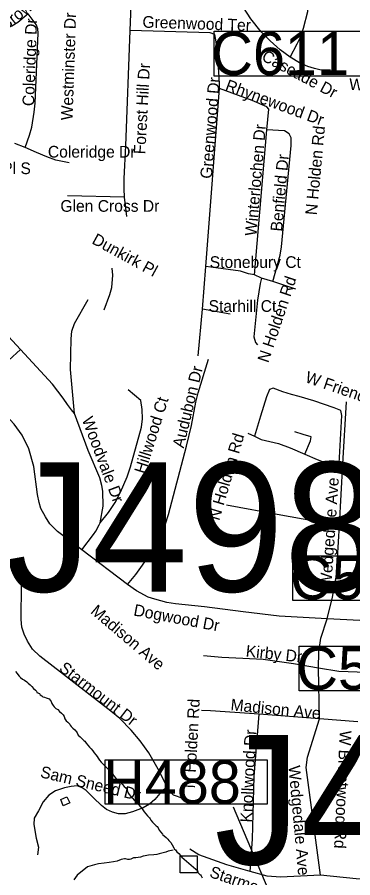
# Model space of a CAD drawing. Extents: x 1662474 to 1856135, y 779280 to 917889.
# Drawn here: x 1748165 to 1750894, y 847728 to 854722 of the extents above; entities that cross this region are included whole.
import ezdxf

# ---------------------------------------------------------------- set-up
doc = ezdxf.new("R2010")
doc.units = 0
for name, color, linetype in [('Exist Hydrographic Creek Single Shore', 7, 'Continuous'), ('Exist Hydrographic Misc Water Feature', 7, 'Continuous'), ('Exist Road Non-System Structure Non-Sys NCDOT Number Label', 7, 'Continuous'), ('Exist Road Non-System Structure Non-Sys Other Attributed CELL', 7, 'Continuous'), ('Exist Road Non-System Structure Non-Sys Other Number Label', 7, 'Continuous'), ('Exist Road Non-System Type 51', 7, 'Continuous'), ('Exist Road Non-System Type 51 Label', 7, 'Continuous'), ('Exist Road Secondary Structure Culvert Number Label', 7, 'Continuous')]:
    doc.layers.add(name, color=color, linetype=linetype)

msp = doc.modelspace()

# ---------------------------------------------------------------- linework, layer by layer
at = {"layer": 'Exist Hydrographic Creek Single Shore'}
for points in [[(1748151.2, 849403.2), (1748165.2, 849387.8), (1748170.8, 849379.3), (1748182.2, 849365.4), (1748190.9, 849354.4), (1748207.8, 849341.6), (1748225.6, 849332.6), (1748242.1, 849320.6), (1748255.2, 849310.1), (1748269.1, 849295.9), (1748283.2, 849281.9), (1748298, 849266.8), (1748313, 849251.8), (1748322.4, 849245.5), (1748324.5, 849233.9), (1748346, 849224.2), (1748351, 849214.2), (1748364.1, 849205.6), (1748373.9, 849197.7), (1748388.2, 849195.4), (1748401.4, 849189.1), (1748425.6, 849182.5), (1748434.2, 849170.4), (1748442.1, 849159.4), (1748447.4, 849144.7), (1748457.4, 849128.7), (1748465.2, 849116.6), (1748478.4, 849104.2), (1748495.4, 849095.1), (1748509, 849080.1), (1748525, 849066.2), (1748538.6, 849050.8), (1748547.1, 849038.4), (1748551, 849020.8), (1748562, 849004.2), (1748577.8, 848992.2), (1748592.2, 848976.8), (1748597, 848969.4), (1748603, 848958.4), (1748616.9, 848943.4), (1748632.6, 848930.5), (1748647.1, 848914.8), (1748652.9, 848905.3), (1748661.5, 848886.7), (1748675.8, 848872.5), (1748691.8, 848858.6), (1748706.9, 848843.9), (1748714, 848837.4), (1748726.9, 848821.6), (1748740, 848805.3), (1748753.9, 848790.4), (1748766.2, 848775.4)], [(1748766.2, 848775.4), (1748779.1, 848758.9), (1748792, 848743.1), (1748804.5, 848727.4), (1748815.4, 848712.7), (1748822.1, 848700.9), (1748833.1, 848683.6), (1748846.9, 848667.2), (1748856.8, 848658.1), (1748864.4, 848651.5), (1748878.2, 848636.8), (1748893.5, 848622.1), (1748908, 848609), (1748924.2, 848594.8), (1748931.4, 848586.4), (1748939.5, 848574.1), (1748951.8, 848556.5), (1748965.5, 848541.1), (1748979.1, 848526.3), (1748990.6, 848513.5), (1749006.4, 848499.6), (1749020, 848484.9), (1749034.5, 848470.9), (1749047.1, 848459.9), (1749058.4, 848442.4), (1749064.1, 848422.1), (1749074.9, 848405.9), (1749088, 848389.3), (1749101.9, 848374.6), (1749115.9, 848359.9), (1749130.5, 848346.3), (1749144.1, 848330.8), (1749150.2, 848325), (1749151.5, 848322.9), (1749179.9, 848287), (1749198.5, 848263.4), (1749211.6, 848247.3), (1749225.5, 848231.1), (1749239.8, 848214.8), (1749245, 848206.7), (1749252.4, 848197.2), (1749264.4, 848180.1), (1749273.4, 848170.7), (1749286.1, 848158.1), (1749294.6, 848150.5), (1749301.9, 848144.2), (1749310.9, 848132.6), (1749320.2, 848115.1), (1749333.1, 848098), (1749346, 848082.2), (1749350, 848077.5), (1749360.2, 848069.9), (1749376, 848055.5), (1749390.6, 848041.8), (1749399, 848030.3), (1749413, 848014.6), (1749424, 847996.4), (1749438.9, 847971.2), (1749445.2, 847961.2), (1749451, 847955.5), (1749463.9, 847938.9), (1749479.6, 847924.8), (1749493.5, 847909.3), (1749504, 847895.1), (1749618.5, 847796.7), (1749630.8, 847786.4), (1749634.2, 847774.4), (1749634.2, 847770.4), (1749649.8, 847755.8), (1749656, 847751.3), (1749661.8, 847742.9), (1749669.1, 847726.4)]]:
    msp.add_lwpolyline(points, dxfattribs=at)
at = {"layer": 'Exist Hydrographic Misc Water Feature'}
for points in [[(1748520.1, 848362.9), (1748568.3, 848386.5), (1748591.9, 848336.3), (1748539.8, 848312.7), (1748520.1, 848362.9)], [(1748520.1, 848362.9), (1748568.3, 848386.5), (1748591.9, 848336.3), (1748539.8, 848312.7), (1748520.1, 848362.9)], [(1749434.2, 847952.2), (1749394, 847945), (1749373, 847936.6), (1749319.9, 847921.4), (1749300.5, 847918.1), (1749275.2, 847915.5), (1749231.4, 847912.2), (1749205.1, 847905.8), (1749188, 847902.3), (1749167.6, 847896.5), (1749130.5, 847889), (1749111.7, 847889), (1749104.2, 847886.7), (1749089.9, 847880), (1749078.6, 847877), (1749065.1, 847877.2), (1749044.8, 847882.5), (1749036.9, 847882.7), (1749011.5, 847875.3), (1748978.8, 847863.7), (1748947.9, 847858.2), (1748912.3, 847852.1), (1748873.2, 847845.8), (1748825.6, 847840.5), (1748793.9, 847833.1), (1748737.9, 847817.3), (1748651.6, 847749.4), (1748624.9, 847710.9)]]:
    msp.add_lwpolyline(points, dxfattribs=at)
at = {"layer": 'Exist Road Non-System Structure Non-Sys NCDOT Number Label'}
msp.add_line((1751256.2, 845162.3), (1749923.3, 848302.4), dxfattribs=at)
msp.add_lwpolyline([(1748880.8, 848686.3), (1750197.9, 848686.3), (1750197.9, 848325.1), (1748880.8, 848325.1)], close=True, dxfattribs=at)
at = {"layer": 'Exist Road Non-System Structure Non-Sys Other Attributed CELL'}
msp.add_lwpolyline([(1749490.3, 847906.9), (1749629.2, 847906.9), (1749629.2, 847767.8), (1749490.3, 847767.8)], close=True, dxfattribs=at)
at = {"layer": 'Exist Road Non-System Type 51'}
for p, q in [((1749084.4, 854612.9), (1749100.1, 855065.9)), ((1749698.8, 852696.9), (1749811.4, 854143.8)), ((1750095.1, 852627), (1750194, 853807.1)), ((1748229.2, 853663.2), (1748145, 853694.8)), ((1749036.4, 853258.5), (1748575.1, 853270.9)), ((1749057, 853103.2), (1749036.4, 853258.5)), ((1749671.8, 852350.1), (1749698.8, 852696.9)), ((1750152.2, 852601), (1750095.1, 852627)), ((1750244.1, 852574.8), (1750152.2, 852601)), ((1750431.9, 852512.6), (1750244.1, 852574.8)), ((1749637.4, 851970.9), (1749671.8, 852350.1)), ((1749897.6, 852308.2), (1749671.8, 852350.1)), ((1750814.2, 851092.9), (1750843.1, 851594.8)), ((1750040.2, 851342.5), (1750095.9, 851316.2)), ((1750783, 851094.2), (1750814.2, 851092.9)), ((1750784.9, 850593.8), (1750814.2, 851092.9)), ((1750760.6, 850186.4), (1750784.9, 850593.8)), ((1749062.2, 850110.9), (1748690.4, 850391.9)), ((1752519.9, 849734.7), (1750685.9, 849832.1)), ((1750622.1, 849020.5), (1750614.2, 849432.1)), ((1750622.1, 849020.5), (1750133.6, 849057.9)), ((1750936, 848994.2), (1750622.1, 849020.5))]:
    msp.add_line(p, q, dxfattribs=at)
for points in [[(1750384.6, 854398.4), (1750442.1, 854504.9), (1750473, 854569.2), (1750494.5, 854631.7), (1750527.4, 854768.4), (1750571.4, 855285.2), (1750578.5, 855431.2), (1750574.4, 855494.9), (1750545.4, 855551.9), (1750512.9, 855590.5), (1750451.2, 855633), (1750332.6, 855704.2)], [(1750384.6, 854398.4), (1750304.2, 854456.9), (1750221.9, 854529.9), (1750149.1, 854602.9), (1750064.9, 854708.1), (1750004.5, 854800.8)], [(1748253.4, 854748.8), (1748170.9, 854678.2), (1748121.9, 854648.5), (1748065.8, 854628), (1748007.4, 854616.5), (1747878.4, 854606)], [(1748229.2, 853663.2), (1748266, 853763.2), (1748283.9, 853828.1), (1748303, 853950.6), (1748310.1, 854023.1), (1748335.2, 854591.6), (1748331.4, 854627.8), (1748317.9, 854661.4), (1748253.4, 854748.8)], [(1749036.4, 853258.5), (1749033.9, 853328.1), (1749036, 853411.2), (1749049.4, 853675.6), (1749084.4, 854612.9)], [(1749811.4, 854143.8), (1749811.1, 854176.1), (1749807.1, 854234.9), (1749795.4, 854398.1), (1749783.5, 854520.7), (1749771.8, 854582.4), (1749734.1, 854593.9), (1749084.4, 854612.9)], [(1750711.9, 854291.6), (1750626.2, 854295), (1750583, 854303.9), (1750527.6, 854322.5), (1750459.9, 854351.9), (1750384.6, 854398.4)], [(1750194, 853807.1), (1750210.9, 853974.8), (1750196.1, 853993.4), (1750076.1, 854044.6), (1749965.6, 854085.2), (1749811.4, 854143.8)], [(1750244.1, 852574.8), (1750304.5, 852786.9), (1750314.5, 852854.4), (1750356.8, 853310.2), (1750391.9, 853679), (1750393, 853742.5), (1750376.6, 853775), (1750337.9, 853797.4), (1750194, 853807.1)], [(1748587.8, 853537.2), (1748479.4, 853561.4), (1748405.4, 853588.2), (1748322.9, 853621.8), (1748229.2, 853663.2)], [(1748871.5, 852342.8), (1748918.1, 852467.7), (1748934.8, 852524.4), (1748941.6, 852624.2), (1748936.6, 852682.7)], [(1750095.1, 852627), (1750047, 852635.9), (1749979.6, 852658), (1749779.4, 852684.2), (1749698.8, 852696.9)], [(1750152.2, 852601), (1750141.2, 852558.5), (1750118.9, 852421), (1750089.9, 852124.7), (1750102.4, 852077.9), (1750117.9, 852060.4)], [(1748190.6, 852022.1), (1747927.1, 852305), (1747867.9, 852355.4), (1747807.4, 852385.6), (1747740, 852409.4), (1747678.4, 852421.2), (1747456.2, 852438.9)], [(1748632.1, 851501.1), (1748598.5, 851858), (1748603.8, 852107.9), (1748608.5, 852171.1), (1748630, 852232.9), (1748741.2, 852427)], [(1747862.4, 851714.7), (1748098, 851935.4), (1748190.6, 852022.1)], [(1748632.1, 851501.1), (1748606.4, 851532.2), (1748573.1, 851574), (1748537.9, 851627), (1748452.4, 851738.6), (1748190.6, 852022.1)], [(1749062.2, 850110.9), (1749128.9, 850192.2), (1749243.6, 850353.4), (1749275.6, 850397.9), (1749310.4, 850464.9), (1749368.1, 850595.4), (1749394.4, 850679.2), (1749541.2, 851234.4), (1749581.1, 851402.9), (1749617.9, 851593.2), (1749637.1, 851670.1), (1749719.8, 851942.8)], [(1748690.4, 850391.9), (1748491.6, 850541.8), (1748431.4, 850605.2), (1748393.8, 850660.7), (1748357.4, 850728.4), (1748342.9, 850777.2), (1748329.2, 850843.9), (1748301.1, 851071.2), (1748260.4, 851213.7), (1748205.4, 851326), (1748140.8, 851414.7), (1748038.6, 851526.8), (1747959.4, 851607.4), (1747895.9, 851676.9), (1747862.4, 851714.7)], [(1748838.4, 850613.4), (1748907.1, 850695.9), (1748960.4, 850778.5), (1749004, 850863), (1749059.1, 850985.9), (1749085.4, 851067.5), (1749174.6, 851389), (1749184.9, 851457.8), (1749181.4, 851534.7), (1749169.6, 851606.1), (1749068.1, 851694.5)], [(1750783, 851094.2), (1750804.8, 851484.8), (1750795.9, 851526.2), (1750741.8, 851547.8), (1750576.4, 851603.9), (1750457.8, 851639.9), (1750394.5, 851655.9), (1750326, 851677.4), (1750247, 851707.9), (1750216.4, 851695.2), (1750193, 851637.9), (1750144.1, 851479.2), (1750095.9, 851316.2)], [(1748838.4, 850613.4), (1748863.4, 850748.1), (1748862.2, 850870.6), (1748852.1, 850916.6), (1748836.4, 850979.6), (1748741.6, 851200.5), (1748632.1, 851501.1)], [(1750504.2, 851171.7), (1750549.4, 851279.9), (1750554.6, 851310.2), (1750491.6, 851331.8), (1750423.4, 851353.4)], [(1750095.9, 851316.2), (1750149.1, 851291.1), (1750290.4, 851256.2), (1750385.9, 851221.2), (1750504.2, 851171.7)], [(1750504.2, 851171.7), (1750604.8, 851126.8), (1750660.9, 851106.9), (1750783, 851094.2)], [(1750784.9, 850593.8), (1750748.4, 850595.9), (1750308.8, 850674.9), (1749867.5, 850757.2)], [(1748690.4, 850391.9), (1748784.4, 850516.9), (1748804.2, 850544.4), (1748832.1, 850595), (1748838.4, 850613.4)], [(1749388, 848462.5), (1749310.4, 848611.4), (1749236.6, 848744.4), (1749165.6, 848840.5), (1749091.6, 848927.6), (1749000.1, 849021.4), (1748926.1, 849081.7), (1748540.8, 849378.8), (1748349.9, 849528.4), (1748289.6, 849585.9), (1748247.9, 849651.2), (1748221.9, 849706.9), (1748203.2, 849765.4), (1748195.9, 849826.6), (1748198.8, 850109.5), (1748195.9, 850237.9)], [(1751162.8, 850255.2), (1751092.9, 850211.4), (1751043.1, 850192.9), (1750994, 850182.4), (1750908.6, 850178), (1750832.6, 850183.2), (1750760.6, 850186.4)], [(1750685.9, 849832.1), (1750728.9, 850008.4), (1750760.6, 850186.4)], [(1749687.5, 849928.9), (1749453.1, 849955.4), (1749381.1, 849965.2), (1749283.2, 849992.9), (1749228.9, 850008.7), (1749136.4, 850061.2), (1749062.2, 850110.9)], [(1750685.9, 849832.1), (1750296.4, 849853.1), (1750002.1, 849888.5), (1749687.5, 849928.9)], [(1750614.2, 849432.1), (1750617.9, 849564.1), (1750632.9, 849675.7), (1750685.9, 849832.1)], [(1750614.2, 849432.1), (1750411.6, 849466.8), (1750163.9, 849502.4), (1750000.4, 849510.9), (1749829.1, 849517.9), (1749679.1, 849532.9)], [(1752465.1, 849287.2), (1752409.8, 849296.9), (1751750.1, 849370.4), (1750781.6, 849403.2), (1750614.2, 849432.1)], [(1750133.6, 849057.9), (1749736.6, 849083.8), (1749663.6, 849088)], [(1750058.6, 847779.6), (1750078.2, 848042.4), (1750084.1, 848247.9), (1750092.4, 848551.5), (1750133.6, 849057.9)], [(1750631, 847747.9), (1750513.6, 848624.8), (1750526.4, 848706.9), (1750622.1, 849020.5)], [(1749388, 848462.5), (1749353.4, 848442.1), (1749323.9, 848413.2), (1749283.9, 848363.9), (1749240.5, 848326.4), (1749188.2, 848296.9), (1749101.4, 848262.5), (1749043.6, 848248.1), (1748988.5, 848248.1), (1748939.4, 848259.9), (1748890.1, 848282.8), (1748849.6, 848314.5), (1748785.9, 848378.2), (1748725.2, 848436.2), (1748693.2, 848459.1), (1748652.9, 848473.9), (1748603.8, 848470.9), (1748548.9, 848459.4), (1748476.5, 848433.4), (1748421.6, 848398.5), (1748375.1, 848343.7), (1748337.6, 848271.2), (1748302.8, 848213.2), (1748299.9, 848161.2), (1748320.4, 848048.7), (1748337.6, 847975.9), (1748329, 847915.4)], [(1749609.5, 848353.6), (1749567.5, 848355.2), (1749522.1, 848367.8), (1749494.6, 848376.2), (1749468.6, 848387.2), (1749437.1, 848399.9), (1749402.9, 848430), (1749388, 848462.5)], [(1750058.6, 847779.6), (1749868.9, 847833.9), (1749640.8, 847913.8), (1749568.6, 847959.2)], [(1750631, 847747.9), (1750305.4, 847731.9), (1750199, 847741.6), (1750058.6, 847779.6)], [(1751165.1, 847750.2), (1751090.6, 847725.5), (1751049.9, 847719), (1750992.4, 847715.4), (1750920.2, 847719), (1750631, 847747.9)]]:
    msp.add_lwpolyline(points, dxfattribs=at)
at = {"layer": 'Exist Road Secondary Structure Culvert Number Label'}
for points in [[(1749766.4, 854607.5), (1751049.2, 854607.5), (1751049.2, 854242.5), (1749766.4, 854242.5)], [(1750407.7, 850345.6), (1751690.6, 850345.6), (1751690.6, 849980.6), (1750407.7, 849980.6)], [(1750457.7, 849611.5), (1751740.6, 849611.5), (1751740.6, 849246.5), (1750457.7, 849246.5)]]:
    msp.add_lwpolyline(points, close=True, dxfattribs=at)

# ---------------------------------------------------------------- texts
at = {"layer": 'Exist Road Non-System Structure Non-Sys NCDOT Number Label'}
msp.add_text('H488', height=350, dxfattribs=at).set_placement((1748864.7, 848331.2))
at = {"layer": 'Exist Road Non-System Structure Non-Sys Other Number Label'}
for s, p in [('J498', (1748070, 850054.4)), ('J445', (1749768.1, 847837.4))]:
    msp.add_text(s, height=1049.86, dxfattribs=at).set_placement(p)
at = {"layer": 'Exist Road Non-System Type 51 Label'}
for s, rotation, p in [('Brown Bark Dr', 38.23025, (1748071.4, 854611)), ('Westminster Dr', 88.04398, (1748615, 853882.7)), ('Coleridge Dr', 87.94577, (1748302.1, 853997.9)), ('Greenwood Ter', 358.12223, (1749182.2, 854637.6)), ('Cascade Dr', 331.84501, (1750145, 854376.3)), ('Forest Hill Dr', 86.9623, (1749206.6, 853606.2)), ('Greenwood Dr', 85.34617, (1749747.5, 853406.2)), ('Rhynewood Dr', 339.71151, (1749849.8, 854130.2)), ('W Cornwallis Dr', 357.05596, (1750862, 854131.6)), ('Winterlochen Dr', 85.11372, (1750110.9, 852940.6)), ('N Holden Rd', 84.66863, (1750601.4, 853110.5)), ('Benfield Dr', 84.89053, (1750318.8, 852977.3)), ('Dunkirk Pl', 331.30241, (1748765.2, 852886.9)), ('N Holden Rd', 71.47263, (1750206.6, 851907.8)), ('Audubon Dr', 76.5093, (1749518.5, 851215.1)), ('W Friendly Ave', 340.91982, (1750500, 851758)), ('Hillwood Ct', 72.6561, (1749205.1, 851004.5)), ('Woodvale Dr', 290.69577, (1748689.1, 851453.6)), ('N Holden Rd', 73.56684, (1749807.7, 850625.7)), ('Wedgedale Ave', 86.07283, (1750719.3, 850083.3)), ('Madison Ave', 319.66854, (1748754.7, 849883.3)), ('Dogwood Dr', 349.31129, (1749106.1, 849860.1)), ('Kirby Dr', 353.92111, (1750020.6, 849525.7)), ('Starmount Dr', 322.37638, (1748498.1, 849416.3)), ('N Holden Rd', 86.77373, (1749609.5, 848453.4)), ('Madison Ave', 354.30491, (1749897.1, 849089.3)), ('Knollwood Dr', 87.20332, (1750073.2, 848175.5)), ('W Brentwood Rd', 267.18698, (1750788.9, 848926)), ('Sam Sneed Dr', 346.4842, (1748346.3, 848546.1)), ('Wedgedale Ave', 275.0933, (1750370.8, 848636)), ('Starmount Dr', 341.05244, (1749721.6, 847736.6))]:
    msp.add_text(s, height=95, rotation=rotation, dxfattribs=at).set_placement(p)
for s, p in [('Coleridge Dr', (1748414.5, 853581.3)), ('Bruton Pl S', (1747633.5, 853446.6)), ('Glen Cross Dr', (1748516.2, 853140.5)), ('Stonebury Ct', (1749730.8, 852684.2)), ('Starhill Ct', (1749721.5, 852327.2))]:
    msp.add_text(s, height=95, dxfattribs=at).set_placement(p)
at = {"layer": 'Exist Road Secondary Structure Culvert Number Label'}
for s, p in [('C611', (1749744.2, 854252.3)), ('C555', (1750385.5, 849990.4)), ('C562', (1750435.5, 849256.3))]:
    msp.add_text(s, height=350, dxfattribs=at).set_placement(p)

doc.saveas('drawing.dxf')
